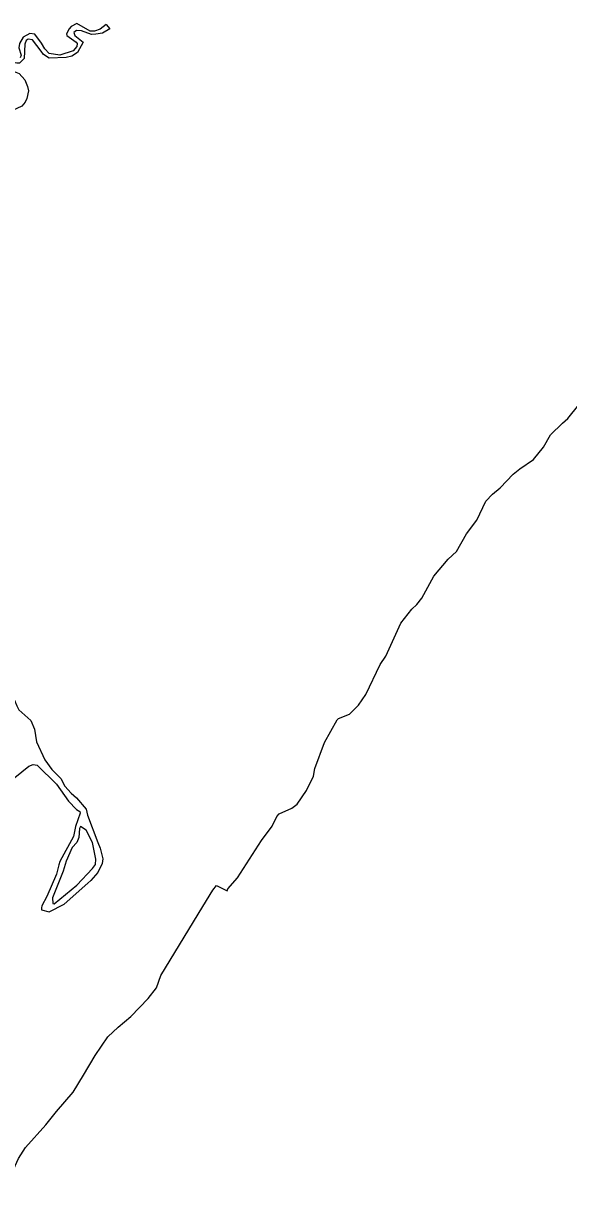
# Model space of a CAD drawing. Extents: x 0 to 2603, y -226 to 830.
# Drawn here: x 129.85 to 132.38, y 500.75 to 506.19 of the extents above; entities that cross this region are included whole.
import ezdxf

# ---------------------------------------------------------------- set-up
doc = ezdxf.new("R2010")
doc.units = 0
doc.layers.add('CT_TSH_Map_Town_Limits', color=7, linetype='Continuous')

msp = doc.modelspace()

# ---------------------------------------------------------------- linework, layer by layer
at = {"layer": 'CT_TSH_Map_Town_Limits'}
for points in [[(130.0615, 506.1704), (130.0498, 506.146), (130.0511, 506.1382), (130.0948, 506.1086), (130.0986, 506.102), (130.0973, 506.0879), (130.0805, 506.0673), (130.0186, 506.0482), (129.9697, 506.0549), (129.9492, 506.0768), (129.9338, 506.1039), (129.9031, 506.1452)], [(130.251, 506.1694), (130.2173, 506.1505), (130.185, 506.1456), (130.1657, 506.1443), (130.1194, 506.1613), (130.0963, 506.1625), (130.0834, 506.1523), (130.0884, 506.1382), (130.127, 506.1084), (130.0998, 506.0595), (130.074, 506.0429), (130.0482, 506.0366), (129.9697, 506.0343), (129.9426, 506.0511), (129.9312, 506.0666)], [(130.2332, 506.1894), (130.2057, 506.1687), (130.18, 506.1597), (130.1594, 506.1585), (130.0977, 506.1947), (130.0707, 506.1807), (130.0615, 506.1704)], [(130.2332, 506.1894), (130.251, 506.1694)], [(129.9031, 506.1452), (129.8799, 506.1479), (129.849, 506.1313), (129.8308, 506.1018), (129.8281, 506.0811), (129.8384, 506.0476), (129.8345, 506.0347)], [(129.9312, 506.0666), (129.8914, 506.1183), (129.8708, 506.1222), (129.8618, 506.1158), (129.8566, 506.099), (129.8525, 506.0321)], [(129.8525, 506.0321), (129.8317, 506.0102), (129.8189, 506.0103), (129.7623, 506.0234), (129.7494, 506.0093), (129.7519, 505.9913), (129.7621, 505.9835), (129.7995, 505.9757), (129.829, 505.9626), (129.856, 505.9342), (129.8687, 505.9032), (129.8725, 505.8827), (129.8647, 505.8467), (129.8569, 505.83), (129.8414, 505.812), (129.7756, 505.7801), (129.742, 505.7441), (129.6991, 505.6489), (129.6744, 505.577)], [(130.0033, 501.1516), (130.081, 501.2401), (130.1288, 501.3186), (130.1832, 501.411), (130.2415, 501.4971), (130.2894, 501.5419), (130.3488, 501.5907), (130.4288, 501.6741), (130.4676, 501.7241), (130.4872, 501.782), (130.6829, 502.1006), (130.7282, 502.1777), (130.7463, 502.1983), (130.795, 502.1736), (130.799, 502.1839), (130.8429, 502.2339), (130.9542, 502.4074), (131.0047, 502.4742), (131.0255, 502.5179), (131.0359, 502.5307), (131.0952, 502.5575), (131.1197, 502.5754), (131.1638, 502.6396), (131.1962, 502.7052), (131.2027, 502.7412), (131.247, 502.8608), (131.3053, 502.9662), (131.3117, 502.9727), (131.3633, 502.993), (131.4047, 503.034), (131.4383, 503.0842), (131.5058, 503.223), (131.5317, 503.2616), (131.6018, 503.4146), (131.6522, 503.4799), (131.6755, 503.5005), (131.6988, 503.5301), (131.7546, 503.6328), (131.8205, 503.7112), (131.8592, 503.747), (131.9058, 503.8292), (131.9538, 503.8922), (131.9953, 503.9796), (132.0263, 504.013), (132.0624, 504.0424), (132.1232, 504.1053), (132.1542, 504.1309), (132.2174, 504.1732), (132.2627, 504.2309), (132.2964, 504.2875), (132.3519, 504.3414), (132.3766, 504.3632), (132.4269, 504.4261)], [(129.6717, 503.4318), (129.6949, 503.4086), (129.714, 503.3944), (129.7436, 503.3582), (129.7576, 503.3337), (129.7678, 503.3015), (129.7726, 503.1804), (129.7903, 503.1326), (129.8031, 503.0683), (129.8183, 503.0309), (129.8286, 503.0128), (129.8838, 502.9637), (129.9004, 502.9236), (129.9104, 502.8644), (129.9487, 502.7819), (129.9821, 502.7367), (130.0232, 502.6953), (130.041, 502.6592)], [(129.5972, 502.4214), (129.6011, 502.4072), (129.6113, 502.411), (129.6347, 502.4456), (129.6774, 502.524), (129.7422, 502.6256), (129.8093, 502.6987), (129.874, 502.7525), (129.8946, 502.7589)], [(129.8946, 502.7589), (129.9126, 502.7563), (130.0037, 502.6683), (130.0587, 502.5896), (130.096, 502.5508), (130.1114, 502.5418), (130.1126, 502.534), (130.0906, 502.4724), (130.0813, 502.426), (130.0178, 502.3091), (130.014, 502.2949)], [(130.041, 502.6592), (130.0705, 502.6269), (130.0962, 502.6049)], [(130.0962, 502.6049), (130.1411, 502.552), (130.1474, 502.5249)], [(130.1474, 502.5249), (130.1945, 502.3973), (130.206, 502.3715)], [(130.0474, 502.3116), (130.0345, 502.2652), (129.9851, 502.1418), (129.9862, 502.1148), (129.9927, 502.1135), (130.0972, 502.1994), (130.1696, 502.2776), (130.1838, 502.2957), (130.1852, 502.32), (130.1701, 502.3974), (130.1407, 502.4554), (130.115, 502.4722), (130.1099, 502.4633), (130.1071, 502.4207), (130.098, 502.3976)], [(130.098, 502.3976), (130.076, 502.3745), (130.0474, 502.3116)], [(130.206, 502.3715), (130.2174, 502.3225), (130.2149, 502.3007), (130.1954, 502.2582), (130.163, 502.2222), (130.1489, 502.2094)], [(130.014, 502.2949), (130.0035, 502.2512), (129.9581, 502.1483), (129.9347, 502.1047), (129.9334, 502.0944)], [(130.1489, 502.2094), (130.039, 502.112)], [(129.9334, 502.0944), (129.9333, 502.0853)], [(129.9333, 502.0853), (129.9694, 502.0762)], [(129.9694, 502.0762), (130.039, 502.112)], [(129.7263, 500.7521), (129.7484, 500.7714), (129.7976, 500.8678), (129.8261, 500.9334), (129.8585, 500.9834), (129.9529, 501.0887), (130.0033, 501.1516)]]:
    msp.add_lwpolyline(points, dxfattribs=at)

doc.saveas('drawing.dxf')
